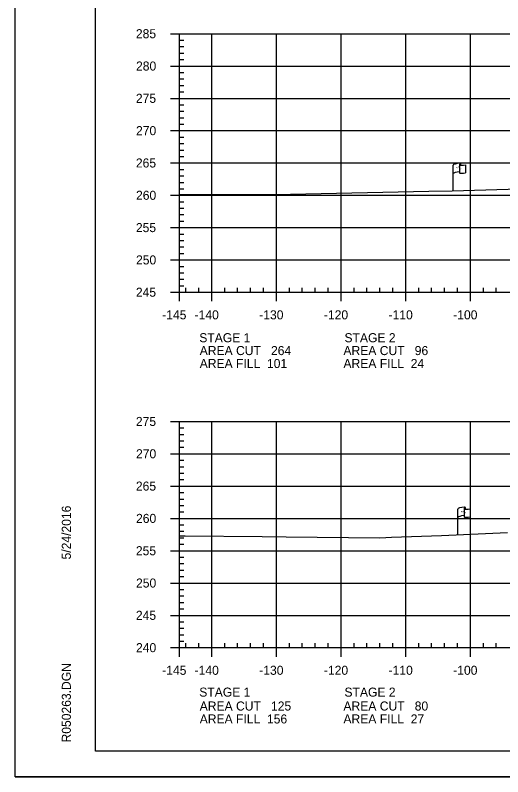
# Model space of a CAD drawing. Extents: x 1365647 to 1367999, y 387113 to 400173.
# Drawn here: x 1365723.7 to 1365799.1, y 399319.7 to 399437.5 of the extents above; entities that cross this region are included whole.
import ezdxf

# ---------------------------------------------------------------- set-up
doc = ezdxf.new("R2010")
doc.units = 0
for name, color, linetype in [('E_Existing ROW', 7, 'Continuous'), ('R_Axis', 7, 'Continuous'), ('R_Axis Annot', 7, 'Continuous'), ('R_Border', 7, 'Continuous'), ('R_Exist Surface', 7, 'Continuous'), ('R_Grid', 7, 'Continuous'), ('R_No Plot', 7, 'Continuous')]:
    doc.layers.add(name, color=color, linetype=linetype)

msp = doc.modelspace()

# ---------------------------------------------------------------- linework, layer by layer
at = {"layer": 'E_Existing ROW'}
for p, q in [((1365791.41, 399410.33), (1365791.41, 399414.28)), ((1365792.41, 399414.37), (1365792.41, 399414.36)), ((1365792.41, 399414.36), (1365792.41, 399413.13)), ((1365792.58, 399414.53), (1365792.58, 399414.29)), ((1365793.34, 399414.34), (1365793.34, 399413.1)), ((1365792.12, 399357.11), (1365792.12, 399361.06)), ((1365793.11, 399361.16), (1365793.11, 399361.15)), ((1365793.11, 399361.15), (1365793.11, 399359.92)), ((1365793.28, 399361.32), (1365793.28, 399361.08)), ((1365794.05, 399361.12), (1365794.05, 399359.88))]:
    msp.add_line(p, q, dxfattribs=at)
for centre, radius, start, end in [((1365792.49, 399414.37), 0.078, 88.6458, 274.2828), ((1365792.5, 399414.53), 0.0783, 263.0712, 93.9564), ((1365792.49, 399413.13), 0.0783, 180, 273.9564), ((1365793.19, 399361.16), 0.078, 88.6458, 274.2828), ((1365793.2, 399361.32), 0.0783, 263.0712, 93.9564), ((1365793.19, 399359.92), 0.0783, 180, 273.9564)]:
    msp.add_arc(centre, radius, start, end, dxfattribs=at)
for centre, major_axis, ratio, start_param, end_param in [((1365793, 399414.32), (-1.58, -0.04), 0.19887, 5.030368, 6.283185), ((1365793.7, 399414.44), (-1.23, -0.13), 0.052933, 0.159456, 1.268315), ((1365792.99, 399413), (-1.58, -0.04), 0.19887, 5.083035, 6.194897), ((1365793.7, 399413.2), (-1.23, -0.13), 0.052933, 0.159456, 1.268315), ((1365793.7, 399361.11), (-1.58, -0.04), 0.19887, 5.030368, 6.283185), ((1365794.41, 399361.22), (-1.23, -0.13), 0.052933, 0.159456, 1.268315), ((1365793.7, 399359.79), (-1.58, -0.04), 0.19887, 5.083035, 6.194897), ((1365794.41, 399359.98), (-1.23, -0.13), 0.052933, 0.159456, 1.268315)]:
    msp.add_ellipse(centre, major_axis=major_axis, ratio=ratio, start_param=start_param, end_param=end_param, dxfattribs=at)
at = {"layer": 'R_Axis'}
for p, q in [((1365747.69, 399434.64), (1365749.09, 399434.64)), ((1365749.09, 399394.64), (1365749.09, 399434.64)), ((1365749.09, 399433.64), (1365749.79, 399433.64)), ((1365749.09, 399432.64), (1365749.79, 399432.64)), ((1365749.09, 399431.64), (1365749.79, 399431.64)), ((1365749.09, 399430.64), (1365749.79, 399430.64)), ((1365747.69, 399429.64), (1365749.09, 399429.64)), ((1365749.09, 399428.64), (1365749.79, 399428.64)), ((1365749.09, 399427.64), (1365749.79, 399427.64)), ((1365749.09, 399426.64), (1365749.79, 399426.64)), ((1365749.09, 399425.64), (1365749.79, 399425.64)), ((1365747.69, 399424.64), (1365749.09, 399424.64)), ((1365749.09, 399423.64), (1365749.79, 399423.64)), ((1365749.09, 399422.64), (1365749.79, 399422.64)), ((1365749.09, 399421.64), (1365749.79, 399421.64)), ((1365749.09, 399420.64), (1365749.79, 399420.64)), ((1365747.69, 399419.64), (1365749.09, 399419.64)), ((1365749.09, 399418.64), (1365749.79, 399418.64)), ((1365749.09, 399417.64), (1365749.79, 399417.64)), ((1365749.09, 399416.64), (1365749.79, 399416.64)), ((1365749.09, 399415.64), (1365749.79, 399415.64)), ((1365747.69, 399414.64), (1365749.09, 399414.64)), ((1365749.09, 399413.64), (1365749.79, 399413.64)), ((1365749.09, 399412.64), (1365749.79, 399412.64)), ((1365749.09, 399411.64), (1365749.79, 399411.64)), ((1365749.09, 399410.64), (1365749.79, 399410.64)), ((1365747.69, 399409.64), (1365749.09, 399409.64)), ((1365749.09, 399408.64), (1365749.79, 399408.64)), ((1365749.09, 399407.64), (1365749.79, 399407.64)), ((1365749.09, 399406.64), (1365749.79, 399406.64)), ((1365749.09, 399405.64), (1365749.79, 399405.64)), ((1365747.69, 399404.64), (1365749.09, 399404.64)), ((1365749.09, 399403.64), (1365749.79, 399403.64)), ((1365749.09, 399402.64), (1365749.79, 399402.64)), ((1365749.09, 399401.64), (1365749.79, 399401.64)), ((1365749.09, 399400.64), (1365749.79, 399400.64)), ((1365747.69, 399399.64), (1365749.09, 399399.64)), ((1365749.09, 399398.64), (1365749.79, 399398.64)), ((1365749.09, 399397.64), (1365749.79, 399397.64)), ((1365749.09, 399396.64), (1365749.79, 399396.64)), ((1365749.09, 399395.64), (1365749.79, 399395.64)), ((1365749.09, 399394.64), (1365749.09, 399395.34)), ((1365750.09, 399394.64), (1365750.09, 399395.34)), ((1365752.09, 399394.64), (1365752.09, 399395.34)), ((1365756.09, 399394.64), (1365756.09, 399395.34)), ((1365758.09, 399394.64), (1365758.09, 399395.34)), ((1365760.09, 399394.64), (1365760.09, 399395.34)), ((1365762.09, 399394.64), (1365762.09, 399395.34)), ((1365766.09, 399394.64), (1365766.09, 399395.34)), ((1365768.09, 399394.64), (1365768.09, 399395.34)), ((1365770.09, 399394.64), (1365770.09, 399395.34)), ((1365772.09, 399394.64), (1365772.09, 399395.34)), ((1365776.09, 399394.64), (1365776.09, 399395.34)), ((1365778.09, 399394.64), (1365778.09, 399395.34)), ((1365780.09, 399394.64), (1365780.09, 399395.34)), ((1365782.09, 399394.64), (1365782.09, 399395.34)), ((1365786.09, 399394.64), (1365786.09, 399395.34)), ((1365788.09, 399394.64), (1365788.09, 399395.34)), ((1365790.09, 399394.64), (1365790.09, 399395.34)), ((1365792.09, 399394.64), (1365792.09, 399395.34)), ((1365796.09, 399394.64), (1365796.09, 399395.34)), ((1365798.09, 399394.64), (1365798.09, 399395.34)), ((1365747.69, 399394.64), (1365749.09, 399394.64)), ((1365749.09, 399394.64), (1366039.09, 399394.64)), ((1365749.09, 399393.24), (1365749.09, 399394.64)), ((1365754.09, 399393.24), (1365754.09, 399394.64)), ((1365764.09, 399393.24), (1365764.09, 399394.64)), ((1365774.09, 399393.24), (1365774.09, 399394.64)), ((1365784.09, 399393.24), (1365784.09, 399394.64)), ((1365794.09, 399393.24), (1365794.09, 399394.64)), ((1365747.69, 399374.64), (1365749.09, 399374.64)), ((1365749.09, 399339.64), (1365749.09, 399374.64)), ((1365749.09, 399373.64), (1365749.79, 399373.64)), ((1365749.09, 399372.64), (1365749.79, 399372.64)), ((1365749.09, 399371.64), (1365749.79, 399371.64)), ((1365749.09, 399370.64), (1365749.79, 399370.64)), ((1365747.69, 399369.64), (1365749.09, 399369.64)), ((1365749.09, 399368.64), (1365749.79, 399368.64)), ((1365749.09, 399367.64), (1365749.79, 399367.64)), ((1365749.09, 399366.64), (1365749.79, 399366.64)), ((1365749.09, 399365.64), (1365749.79, 399365.64)), ((1365747.69, 399364.64), (1365749.09, 399364.64)), ((1365749.09, 399363.64), (1365749.79, 399363.64)), ((1365749.09, 399362.64), (1365749.79, 399362.64)), ((1365749.09, 399361.64), (1365749.79, 399361.64)), ((1365747.69, 399359.64), (1365749.09, 399359.64)), ((1365749.09, 399360.64), (1365749.79, 399360.64)), ((1365749.09, 399358.64), (1365749.79, 399358.64)), ((1365749.09, 399357.64), (1365749.79, 399357.64)), ((1365749.09, 399356.64), (1365749.79, 399356.64)), ((1365749.09, 399355.64), (1365749.79, 399355.64)), ((1365747.69, 399354.64), (1365749.09, 399354.64)), ((1365749.09, 399353.64), (1365749.79, 399353.64)), ((1365749.09, 399352.64), (1365749.79, 399352.64)), ((1365749.09, 399351.64), (1365749.79, 399351.64)), ((1365749.09, 399350.64), (1365749.79, 399350.64)), ((1365747.69, 399349.64), (1365749.09, 399349.64)), ((1365749.09, 399348.64), (1365749.79, 399348.64)), ((1365749.09, 399347.64), (1365749.79, 399347.64)), ((1365749.09, 399346.64), (1365749.79, 399346.64)), ((1365749.09, 399345.64), (1365749.79, 399345.64)), ((1365747.69, 399344.64), (1365749.09, 399344.64)), ((1365749.09, 399343.64), (1365749.79, 399343.64)), ((1365749.09, 399342.64), (1365749.79, 399342.64)), ((1365749.09, 399341.64), (1365749.79, 399341.64)), ((1365747.69, 399339.64), (1365749.09, 399339.64)), ((1365749.09, 399340.64), (1365749.79, 399340.64)), ((1365749.09, 399339.64), (1365749.09, 399340.34)), ((1365749.09, 399339.64), (1366039.09, 399339.64)), ((1365749.09, 399338.24), (1365749.09, 399339.64)), ((1365750.09, 399339.64), (1365750.09, 399340.34)), ((1365752.09, 399339.64), (1365752.09, 399340.34)), ((1365754.09, 399338.24), (1365754.09, 399339.64)), ((1365756.09, 399339.64), (1365756.09, 399340.34)), ((1365758.09, 399339.64), (1365758.09, 399340.34)), ((1365760.09, 399339.64), (1365760.09, 399340.34)), ((1365762.09, 399339.64), (1365762.09, 399340.34)), ((1365764.09, 399338.24), (1365764.09, 399339.64)), ((1365766.09, 399339.64), (1365766.09, 399340.34)), ((1365768.09, 399339.64), (1365768.09, 399340.34)), ((1365770.09, 399339.64), (1365770.09, 399340.34)), ((1365772.09, 399339.64), (1365772.09, 399340.34)), ((1365774.09, 399338.24), (1365774.09, 399339.64)), ((1365776.09, 399339.64), (1365776.09, 399340.34)), ((1365778.09, 399339.64), (1365778.09, 399340.34)), ((1365780.09, 399339.64), (1365780.09, 399340.34)), ((1365782.09, 399339.64), (1365782.09, 399340.34)), ((1365784.09, 399338.24), (1365784.09, 399339.64)), ((1365786.09, 399339.64), (1365786.09, 399340.34)), ((1365788.09, 399339.64), (1365788.09, 399340.34)), ((1365790.09, 399339.64), (1365790.09, 399340.34)), ((1365792.09, 399339.64), (1365792.09, 399340.34)), ((1365794.09, 399338.24), (1365794.09, 399339.64)), ((1365796.09, 399339.64), (1365796.09, 399340.34)), ((1365798.09, 399339.64), (1365798.09, 399340.34))]:
    msp.add_line(p, q, dxfattribs=at)
at = {"layer": 'R_Border'}
for p, q in [((1365736.09, 399323.64), (1365736.09, 399529.1)), ((1365736.09, 399323.64), (1365736.09, 399323.64)), ((1366052.27, 399323.64), (1365736.09, 399323.64))]:
    msp.add_line(p, q, dxfattribs=at)
at = {"layer": 'R_Exist Surface'}
for points in [[(1365749.09, 399409.77), (1365758.76, 399409.76), (1365766.27, 399409.79), (1365787.65, 399410.27), (1365791.27, 399410.32), (1365813.79, 399410.99)], [(1365749.09, 399356.96), (1365749.99, 399356.96), (1365761.88, 399356.83), (1365765.59, 399356.81), (1365780.02, 399356.65), (1365781, 399356.69), (1365781.87, 399356.72), (1365789.62, 399357), (1365799.85, 399357.48)]]:
    msp.add_lwpolyline(points, dxfattribs=at)
at = {"layer": 'R_Grid'}
for p, q in [((1365749.09, 399434.64), (1366039.09, 399434.64)), ((1365749.09, 399394.64), (1365749.09, 399434.64)), ((1365754.09, 399394.64), (1365754.09, 399434.64)), ((1365764.09, 399394.64), (1365764.09, 399434.64)), ((1365774.09, 399394.64), (1365774.09, 399434.64)), ((1365784.09, 399394.64), (1365784.09, 399434.64)), ((1365794.09, 399394.64), (1365794.09, 399434.64)), ((1365749.09, 399429.64), (1366039.09, 399429.64)), ((1365749.09, 399424.64), (1366039.09, 399424.64)), ((1365749.09, 399419.64), (1366039.09, 399419.64)), ((1365749.09, 399414.64), (1366039.09, 399414.64)), ((1365749.09, 399409.64), (1366039.09, 399409.64)), ((1365749.09, 399404.64), (1366039.09, 399404.64)), ((1365749.09, 399399.64), (1366039.09, 399399.64)), ((1365749.09, 399394.64), (1366039.09, 399394.64)), ((1365749.09, 399374.64), (1366039.09, 399374.64)), ((1365749.09, 399339.64), (1365749.09, 399374.64)), ((1365754.09, 399339.64), (1365754.09, 399374.64)), ((1365764.09, 399339.64), (1365764.09, 399374.64)), ((1365774.09, 399339.64), (1365774.09, 399374.64)), ((1365784.09, 399339.64), (1365784.09, 399374.64)), ((1365794.09, 399339.64), (1365794.09, 399374.64)), ((1365749.09, 399369.64), (1366039.09, 399369.64)), ((1365749.09, 399364.64), (1366039.09, 399364.64)), ((1365749.09, 399359.64), (1366039.09, 399359.64)), ((1365749.09, 399354.64), (1366039.09, 399354.64)), ((1365749.09, 399349.64), (1366039.09, 399349.64)), ((1365749.09, 399344.64), (1366039.09, 399344.64)), ((1365749.09, 399339.64), (1366039.09, 399339.64))]:
    msp.add_line(p, q, dxfattribs=at)
at = {"layer": 'R_No Plot'}
msp.add_line((1365723.69, 399319.67), (1366057.03, 399319.67), dxfattribs=at)
msp.add_lwpolyline([(1365723.69, 399533), (1366057.03, 399533), (1366057.03, 399319.66), (1365723.69, 399319.66)], close=True, dxfattribs=at)

# ---------------------------------------------------------------- texts
at = {"layer": 'E_Existing ROW'}
for s, height, rotation, p in [('R ', 0.2, 9.9884, (1365791.93, 399413.78)), (' O', 0.2, 9.9884, (1365792.08, 399413.83)), ('W', 0.2, 351.1788, (1365792.41, 399413.66)), ('DWB 11-9-07', 0.001, 90, (1365792.58, 399414.29)), ('DWB 11-9-07', 0.001, 5.0717, (1365793.33, 399413.1)), ('DWB 11-9-07', 0.001, 90, (1365791.41, 399410.33)), (' O', 0.2, 9.9884, (1365792.78, 399360.61)), ('DWB 11-9-07', 0.001, 90, (1365793.28, 399361.08)), ('R ', 0.2, 9.9884, (1365792.64, 399360.57)), ('W', 0.2, 351.1788, (1365793.11, 399360.44)), ('DWB 11-9-07', 0.001, 5.0717, (1365794.04, 399359.88)), ('DWB 11-9-07', 0.001, 90, (1365792.12, 399357.11))]:
    msp.add_text(s, height=height, rotation=rotation, dxfattribs=at).set_placement(p)
at = {"layer": 'R_Axis Annot'}
for s, p in [('285', (1365742.35, 399433.94)), ('280', (1365742.37, 399428.94)), ('275', (1365742.35, 399423.94)), ('270', (1365742.37, 399418.94)), ('265', (1365742.35, 399413.94)), ('260', (1365742.37, 399408.94)), ('255', (1365742.35, 399403.94)), ('250', (1365742.37, 399398.94)), ('245', (1365742.35, 399393.94)), ('-145', (1365746.42, 399390.44)), ('-140', (1365751.43, 399390.44)), ('-130', (1365761.43, 399390.44)), ('-120', (1365771.43, 399390.44)), ('-110', (1365781.43, 399390.44)), ('-100', (1365791.43, 399390.44)), ('STAGE 1', (1365752.15, 399386.9)), ('STAGE 2', (1365774.61, 399386.9)), ('AREA CUT   264', (1365752.22, 399384.91)), ('AREA CUT   96', (1365774.45, 399384.91)), ('AREA FILL  101', (1365752.22, 399382.91)), ('AREA FILL  24', (1365774.45, 399382.91)), ('275', (1365742.35, 399373.94)), ('270', (1365742.37, 399368.94)), ('265', (1365742.35, 399363.94)), ('260', (1365742.37, 399358.94)), ('255', (1365742.35, 399353.94)), ('250', (1365742.37, 399348.94)), ('245', (1365742.35, 399343.94)), ('240', (1365742.37, 399338.94)), ('-145', (1365746.42, 399335.44)), ('-140', (1365751.43, 399335.44)), ('-130', (1365761.43, 399335.44)), ('-120', (1365771.43, 399335.44)), ('-110', (1365781.43, 399335.44)), ('-100', (1365791.43, 399335.44)), ('STAGE 1', (1365752.15, 399332.06)), ('STAGE 2', (1365774.61, 399332.06)), ('AREA CUT   125', (1365752.22, 399329.91)), ('AREA CUT   80', (1365774.45, 399329.91)), ('AREA FILL  156', (1365752.22, 399327.91)), ('AREA FILL  27', (1365774.45, 399327.91))]:
    msp.add_text(s, height=1.4, dxfattribs=at).set_placement(p)
at = {"layer": 'R_Border'}
for s, p in [('5/24/2016', (1365732.29, 399353.29)), ('R050263.DGN', (1365732.29, 399324.97))]:
    msp.add_text(s, height=1.4, rotation=90, dxfattribs=at).set_placement(p)

doc.saveas('drawing.dxf')
